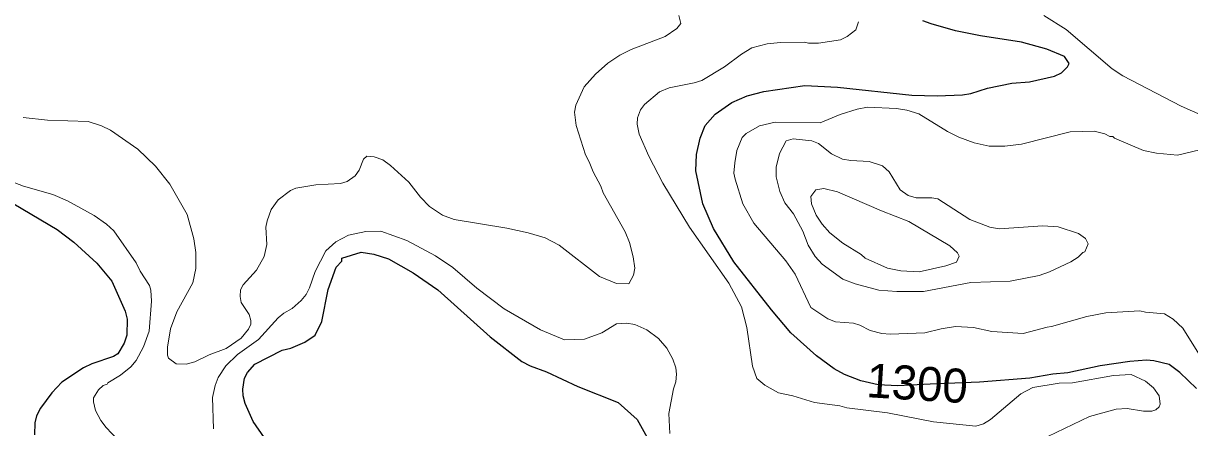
# Model space of a CAD drawing. Extents: x 598.3 to 623.2, y 6902.2 to 6930.1.
# Drawn here: x 604.628 to 607.371, y 6913.658 to 6914.609 of the extents above; entities that cross this region are included whole.
import ezdxf
from ezdxf.enums import TextEntityAlignment as Align

# ---------------------------------------------------------------- set-up
doc = ezdxf.new("R2010")
doc.units = 0
doc.header["$LTSCALE"] = 0.032
doc.layers.add('1', color=7, linetype='Continuous', lineweight=25)
doc.layers.add('2', color=7, linetype='Continuous', lineweight=13)
doc.layers.add('61', color=7, linetype='Continuous')

msp = doc.modelspace()

# ---------------------------------------------------------------- linework, layer by layer
at = {"layer": '1'}
for points in [[(607.3872, 6913.7503), (607.3481, 6913.7878), (607.3228, 6913.8066), (607.2872, 6913.8155), (607.2697, 6913.8171), (607.2308, 6913.814), (607.1606, 6913.8037), (607.0851, 6913.7873), (607.0495, 6913.784), (606.9955, 6913.7742), (606.8768, 6913.7653), (606.7614, 6913.7608), (606.6845, 6913.7569), (606.6391, 6913.7589), (606.5982, 6913.7684), (606.5597, 6913.783), (606.535, 6913.7963), (606.4937, 6913.8271), (606.4335, 6913.8809), (606.3879, 6913.935), (606.2993, 6914.048), (606.2512, 6914.1262), (606.2267, 6914.1847), (606.2098, 6914.2621), (606.2113, 6914.3009), (606.2199, 6914.3388), (606.2319, 6914.3687), (606.2557, 6914.3957), (606.2945, 6914.4233), (606.3304, 6914.4388), (606.3699, 6914.4487), (606.4661, 6914.4631), (606.5428, 6914.4592), (606.7182, 6914.4405), (606.7772, 6914.4388), (606.8371, 6914.4412), (606.8565, 6914.4445), (606.8957, 6914.4567), (606.9534, 6914.4688), (606.9944, 6914.4713), (607.0531, 6914.4852), (607.0696, 6914.4924), (607.0843, 6914.5065), (607.0878, 6914.5144), (607.0767, 6914.5311), (607.0353, 6914.5487), (606.9756, 6914.5645), (606.8792, 6914.5796), (606.8209, 6914.5918), (606.7633, 6914.6078), (606.7437, 6914.6154)], [(604.5627, 6914.2096), (604.708, 6914.1241), (604.7473, 6914.0946), (604.8014, 6914.0452), (604.8362, 6914.0031), (604.8683, 6913.9324), (604.8725, 6913.913), (604.8716, 6913.8754), (604.8655, 6913.8567), (604.8504, 6913.8316), (604.8404, 6913.8254), (604.7898, 6913.8085), (604.77, 6913.7987), (604.7193, 6913.7651), (604.6954, 6913.7397), (604.6685, 6913.7038), (604.6598, 6913.6863), (604.6558, 6913.6695), (604.6549, 6913.641)], [(605.1953, 6913.6345), (605.1686, 6913.6725), (605.1502, 6913.7149), (605.1454, 6913.7327), (605.1445, 6913.7486), (605.1486, 6913.7743), (605.1557, 6913.7878), (605.1731, 6913.8076), (605.237, 6913.8407), (605.2577, 6913.8454), (605.2904, 6913.8589), (605.3149, 6913.8759), (605.3307, 6913.9081), (605.345, 6913.983), (605.3645, 6914.0354), (605.3773, 6914.05), (605.3775, 6914.0569), (605.4229, 6914.0713), (605.4526, 6914.0661), (605.4872, 6914.055), (605.545, 6914.0221), (605.6029, 6913.9821), (605.7265, 6913.8714), (605.8007, 6913.8141), (605.8206, 6913.8033), (605.8589, 6913.7891), (605.9328, 6913.7546), (606.0276, 6913.7175), (606.0723, 6913.6777), (606.1144, 6913.6016)]]:
    msp.add_lwpolyline(points, dxfattribs=at)
at = {"layer": '2'}
for points in [[(605.1057, 6913.8442), (605.1406, 6913.8683), (605.1581, 6913.8898), (605.1631, 6913.9014), (605.1638, 6913.9101), (605.1598, 6913.924), (605.1408, 6913.9529), (605.1381, 6913.9668), (605.1395, 6913.9822), (605.1453, 6913.9944), (605.177, 6914.0287), (605.1952, 6914.0611), (605.2011, 6914.0891), (605.1988, 6914.1299), (605.2017, 6914.1449), (605.2113, 6914.171), (605.2277, 6914.1942), (605.2566, 6914.2159), (605.2692, 6914.2211), (605.3167, 6914.2292), (605.3744, 6914.2325), (605.3903, 6914.2375), (605.4092, 6914.2504), (605.4179, 6914.2638), (605.4287, 6914.2898), (605.4365, 6914.2964), (605.4532, 6914.2955), (605.4735, 6914.2884), (605.4921, 6914.2749), (605.535, 6914.2353), (605.5627, 6914.2002), (605.5838, 6914.1784), (605.614, 6914.1583), (605.6417, 6914.148), (605.7656, 6914.1272), (605.8153, 6914.1167), (605.8558, 6914.1046), (605.8884, 6914.0875), (605.9836, 6914.0136), (606.0237, 6913.9974), (606.0522, 6913.9964), (606.0637, 6914.0171), (606.0664, 6914.0336), (606.0624, 6914.0603), (606.0537, 6914.0935), (606.0437, 6914.1186), (605.9922, 6914.2104), (605.9867, 6914.226), (605.9683, 6914.2596), (605.9595, 6914.2837), (605.9505, 6914.3001), (605.9286, 6914.3685), (605.9249, 6914.4006), (605.9281, 6914.4165), (605.9472, 6914.4601), (605.9738, 6914.4894), (606.003, 6914.5153), (606.0313, 6914.5346), (606.0579, 6914.5478), (606.1375, 6914.5779), (606.1654, 6914.5969), (606.1749, 6914.6084), (606.1697, 6914.6279)], [(607.0287, 6914.6275), (607.0805, 6914.5944), (607.189, 6914.5021), (607.214, 6914.4854), (607.3511, 6914.4141), (607.4312, 6914.3789)], [(606.5925, 6914.6126), (606.586, 6914.5939), (606.5661, 6914.5778), (606.55, 6914.5703), (606.4987, 6914.5627), (606.4746, 6914.5628), (606.4657, 6914.5652), (606.4092, 6914.5643), (606.3774, 6914.561), (606.3415, 6914.5512), (606.3176, 6914.537), (606.2776, 6914.5065), (606.2243, 6914.4745), (606.206, 6914.4689), (606.1472, 6914.4574), (606.1244, 6914.4482), (606.0893, 6914.418), (606.0798, 6914.406), (606.073, 6914.387), (606.0722, 6914.3718), (606.0769, 6914.3487), (606.0994, 6914.2969), (606.132, 6914.2333), (606.1948, 6914.1294), (606.2873, 6913.9979), (606.3172, 6913.9424), (606.3302, 6913.8938), (606.3434, 6913.8024), (606.3536, 6913.774), (606.3723, 6913.758), (606.4043, 6913.7404), (606.4383, 6913.7331), (606.4889, 6913.7173), (606.5484, 6913.7096), (606.5654, 6913.7046), (606.6604, 6913.6934), (606.7686, 6913.6715), (606.8682, 6913.6618), (606.8868, 6913.6672), (606.9026, 6913.6773), (606.9743, 6913.7375), (607.0028, 6913.7526), (607.0641, 6913.763), (607.0961, 6913.7638), (607.192, 6913.7808), (607.2339, 6913.7832), (607.2673, 6913.7672), (607.2866, 6913.7522), (607.2993, 6913.7329), (607.3018, 6913.7137), (607.2993, 6913.7071), (607.2914, 6913.7), (607.2823, 6913.6966), (607.2624, 6913.6966), (607.2243, 6913.703)], [(606.5892, 6914.4072), (606.5497, 6914.3951), (606.5024, 6914.375), (606.3965, 6914.3765), (606.3595, 6914.3684), (606.3281, 6914.3502), (606.3187, 6914.3408), (606.3067, 6914.31), (606.3013, 6914.2808), (606.2997, 6914.2569), (606.3022, 6914.2425), (606.3206, 6914.1847), (606.3467, 6914.1391), (606.4214, 6914.0508), (606.4439, 6914.0193), (606.4806, 6913.9407), (606.5201, 6913.9142), (606.5386, 6913.9071), (606.5805, 6913.9037), (606.5957, 6913.899), (606.62, 6913.8863), (606.6475, 6913.8796), (606.6666, 6913.8779), (606.7481, 6913.8813), (606.7872, 6913.8909), (606.8203, 6913.8957), (606.8633, 6913.894), (606.9062, 6913.8844), (606.9799, 6913.8796), (607.0362, 6913.8948), (607.0463, 6913.8957), (607.1296, 6913.9198), (607.1739, 6913.928), (607.2539, 6913.933), (607.2676, 6913.9297), (607.3121, 6913.9261), (607.3323, 6913.9137), (607.3556, 6913.8919), (607.4128, 6913.8008)], [(607.4149, 6914.3166), (607.3428, 6914.2989), (607.2932, 6914.3037), (607.2631, 6914.3097), (607.1946, 6914.3391), (607.1907, 6914.3432), (607.1833, 6914.3428), (607.172, 6914.3491), (607.1466, 6914.3554), (607.09, 6914.3539), (606.9761, 6914.3247), (606.9365, 6914.3199), (606.8997, 6914.3199), (606.8644, 6914.328), (606.8282, 6914.3413), (606.8015, 6914.3548), (606.7342, 6914.3963), (606.7058, 6914.4049), (606.682, 6914.4089), (606.6137, 6914.4121), (606.5892, 6914.4072)], [(604.6281, 6914.3876), (604.685, 6914.3814), (604.781, 6914.3781), (604.8126, 6914.368), (604.8331, 6914.3577), (604.8976, 6914.3132), (604.9393, 6914.2734), (604.973, 6914.2306), (605.0139, 6914.1594), (605.0295, 6914.1024), (605.0344, 6914.07), (605.0344, 6914.0323), (605.0271, 6913.9991), (604.9897, 6913.9303), (604.9745, 6913.8903), (604.9673, 6913.8472), (604.9676, 6913.8287), (604.97, 6913.8217), (604.9877, 6913.8083), (605.0117, 6913.8075), (605.0315, 6913.813), (605.0652, 6913.8297), (605.1057, 6913.8442)], [(604.8499, 6913.63), (604.8229, 6913.6582), (604.811, 6913.6748), (604.7985, 6913.6984), (604.7932, 6913.7191), (604.7933, 6913.7285), (604.8053, 6913.7475), (604.8159, 6913.7572), (604.8253, 6913.7604), (604.8272, 6913.7636), (604.8571, 6913.7815), (604.8816, 6913.8011), (604.8942, 6913.8161), (604.9114, 6913.848), (604.9243, 6913.8851), (604.9299, 6913.9554), (604.9284, 6913.9812), (604.925, 6913.9923), (604.9031, 6914.0263), (604.8942, 6914.0457), (604.8411, 6914.1213), (604.8237, 6914.1371), (604.7951, 6914.157), (604.7327, 6914.1918), (604.6975, 6914.2069), (604.6289, 6914.2264), (604.5634, 6914.2515)], [(606.1492, 6913.6447), (606.1465, 6913.6916), (606.1572, 6913.7495), (606.1629, 6913.7659), (606.1645, 6913.7842), (606.1629, 6913.7991), (606.1562, 6913.8191), (606.1419, 6913.8455), (606.122, 6913.8677), (606.0948, 6913.8884), (606.0663, 6913.9006), (606.047, 6913.9037), (606.0231, 6913.9021), (605.9886, 6913.881), (605.9483, 6913.8666), (605.9009, 6913.8651), (605.8447, 6913.8883), (605.7594, 6913.9374), (605.6952, 6913.9859), (605.6388, 6914.0351), (605.5976, 6914.0626), (605.5301, 6914.0983), (605.4692, 6914.1201), (605.4338, 6914.1192), (605.3933, 6914.1111), (605.3633, 6914.0953), (605.3398, 6914.0737), (605.3151, 6914.0258), (605.3014, 6913.9869), (605.2934, 6913.9711), (605.282, 6913.9574), (605.2606, 6913.9386), (605.2408, 6913.9272), (605.2278, 6913.9167), (605.1812, 6913.8653), (605.1323, 6913.8301), (605.1048, 6913.8033), (605.0869, 6913.7765), (605.0798, 6913.7575), (605.0733, 6913.7287), (605.0756, 6913.6556)], [(607.2243, 6913.703), (607.1987, 6913.7015), (607.1361, 6913.6842), (607.018, 6913.6281)]]:
    msp.add_lwpolyline(points, dxfattribs=at)
for points in [[(607.026, 6914.1328), (607.0621, 6914.1304), (607.1099, 6914.1146), (607.1263, 6914.1027), (607.1324, 6914.0902), (607.125, 6914.0714), (607.1202, 6914.0702), (607.1091, 6914.0592), (607.0919, 6914.0481), (607.0414, 6914.0244), (607.0171, 6914.0163), (606.9488, 6914.003), (606.8565, 6913.9993), (606.7454, 6913.9783), (606.6824, 6913.9783), (606.6407, 6913.9815), (606.5843, 6913.9961), (606.5559, 6914.0073), (606.5073, 6914.0427), (606.4906, 6914.0608), (606.4739, 6914.087), (606.4614, 6914.1202), (606.4395, 6914.1607), (606.4193, 6914.1866), (606.4073, 6914.2136), (606.3991, 6914.2482), (606.3992, 6914.2711), (606.4065, 6914.3031), (606.4223, 6914.333), (606.439, 6914.3375), (606.4824, 6914.3329), (606.4987, 6914.3263), (606.5292, 6914.3024), (606.5552, 6914.2895), (606.5743, 6914.2862), (606.6172, 6914.2842), (606.6493, 6914.2737), (606.6647, 6914.2599), (606.6903, 6914.2172), (606.7095, 6914.2039), (606.7281, 6914.1985), (606.7646, 6914.1984), (606.7788, 6914.196), (606.8544, 6914.1477), (606.9011, 6914.1294), (606.9236, 6914.1256)], [(606.7111, 6914.1432), (606.6469, 6914.168), (606.5432, 6914.2125), (606.5107, 6914.2203), (606.4923, 6914.2179), (606.4802, 6914.2021), (606.4818, 6914.1845), (606.4927, 6914.1577), (606.5069, 6914.1365), (606.5248, 6914.1165), (606.5559, 6914.092), (606.5989, 6914.0658), (606.6081, 6914.0571), (606.6604, 6914.0329), (606.6923, 6914.0267), (606.7354, 6914.0244), (606.7977, 6914.0391), (606.8227, 6914.0475), (606.8289, 6914.0614), (606.8256, 6914.0691), (606.8074, 6914.0857)]]:
    msp.add_lwpolyline(points, close=True, dxfattribs=at)

# ---------------------------------------------------------------- texts
at = {"layer": '61'}
msp.add_text('1300', height=0.08, rotation=356.468, dxfattribs=at).set_placement((606.7282, 6913.7227), align=Align.CENTER)

doc.saveas('drawing.dxf')
